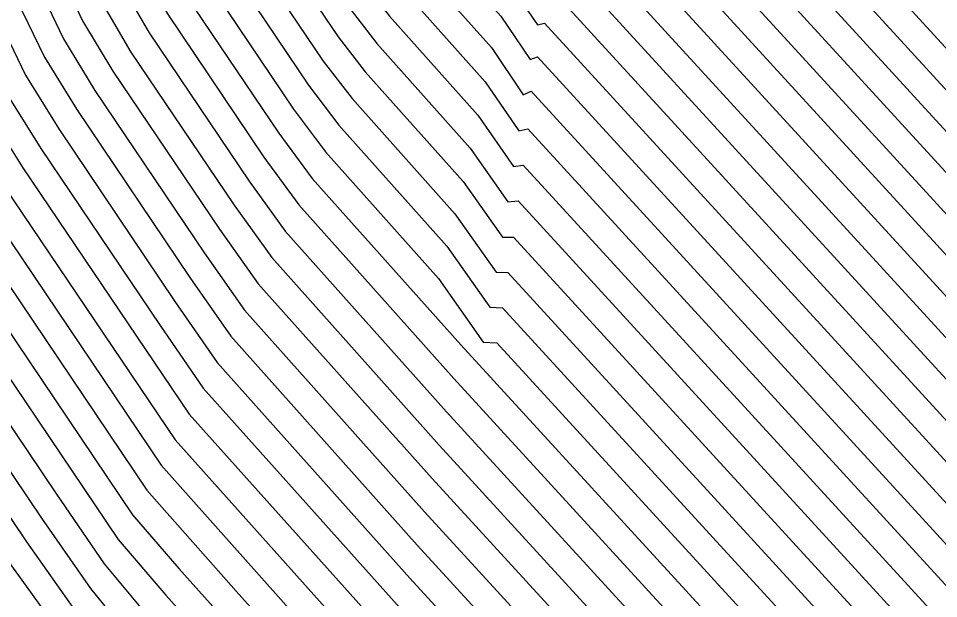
# Model space of a CAD drawing. Extents: x 2356077 to 2359823, y 225951 to 227822.
# Drawn here: x 2357195.44 to 2357201.2, y 226674.55 to 226678.18 of the extents above; entities that cross this region are included whole.
import ezdxf

# ---------------------------------------------------------------- set-up
doc = ezdxf.new("R2010")
doc.units = 0
for name, color, linetype in [('DTM Contours Major', 7, 'Continuous'), ('DTM Contours Minor', 7, 'Continuous'), ('Exist DTM Breakline', 7, 'Continuous')]:
    doc.layers.add(name, color=color, linetype=linetype)

msp = doc.modelspace()

# ---------------------------------------------------------------- linework, layer by layer
at = {"layer": 'DTM Contours Major'}
for points in [[(2357200.0996, 226690.8177), (2357196.5952, 226682.0612), (2357196.4582, 226681.2898), (2357196.6873, 226680.6134), (2357196.737, 226680.574), (2357196.7829, 226680.3641), (2357196.825, 226680.2773), (2357196.8815, 226680.0612), (2357196.9479, 226679.8464), (2357197.0237, 226679.6343), (2357197.1401, 226679.3814), (2357197.7028, 226678.5462), (2357197.8452, 226678.3655), (2357198.3655, 226677.7824), (2357198.5759, 226677.4749), (2357198.6318, 226677.4887), (2357205.3069, 226670.1965), (2357205.3767, 226670.089), (2357205.6776, 226669.8073)], [(2357198.837, 226689.799), (2357196.1779, 226683.1544), (2357196.0236, 226682.3589), (2357195.6385, 226681.2302), (2357195.9597, 226680.2817), (2357196.0289, 226680.108), (2357196.266, 226679.6184), (2357196.347, 226679.3862), (2357196.4361, 226679.1492), (2357196.569, 226678.8414), (2357196.721, 226678.5618), (2357197.26, 226677.7617), (2357197.4494, 226677.5103), (2357198.1251, 226676.7531), (2357198.3941, 226676.3708), (2357198.4734, 226676.3679), (2357204.2912, 226670.0122), (2357204.4296, 226669.8385)], [(2357197.0541, 226687.4801), (2357195.6379, 226683.9413), (2357195.4289, 226683.1874), (2357194.8876, 226681.6565), (2357194.8142, 226681.1842), (2357195.218, 226679.9917), (2357195.3074, 226679.7848), (2357195.503, 226679.3808), (2357195.6071, 226679.1483), (2357195.7022, 226678.8824), (2357195.809, 226678.6197), (2357195.9667, 226678.2781), (2357196.1491, 226677.9689), (2357196.7952, 226677.0099), (2357197.0297, 226676.6819), (2357198.0786, 226675.5066), (2357203.2955, 226669.8062)], [(2357199.7514, 226687.4013), (2357197.7722, 226682.4559), (2357197.3247, 226681.2115), (2357197.4734, 226680.7723), (2357197.599, 226680.5735), (2357197.5975, 226680.4951), (2357197.7222, 226680.2377), (2357198.1041, 226679.6576), (2357198.0931, 226679.5845), (2357198.0923, 226679.5078), (2357198.1016, 226679.4268), (2357198.0369, 226679.492), (2357198.0839, 226679.4222), (2357198.2134, 226679.1728), (2357198.2899, 226679.1659), (2357198.6343, 226678.78), (2357198.7769, 226678.5784), (2357198.8173, 226678.5798), (2357206.1839, 226670.5321), (2357206.4116, 226670.2433), (2357207.2602, 226669.4877)], [(2357195.8319, 226686.5623), (2357194.666, 226683.6489), (2357194.4746, 226682.7606), (2357193.9823, 226681.5304), (2357193.9887, 226681.1414), (2357194.4748, 226679.7059), (2357194.5857, 226679.4618), (2357194.8289, 226678.9596), (2357195.0568, 226678.3759), (2357195.1842, 226678.0861), (2357195.37, 226677.7087), (2357195.5844, 226677.3653), (2357196.3321, 226676.2556), (2357196.6011, 226675.8634), (2357198.1004, 226674.1878), (2357202.3461, 226669.5525)], [(2357194.6088, 226685.6421), (2357193.9426, 226683.9775), (2357193.703, 226683.3253), (2357193.4756, 226682.4004), (2357193.107, 226681.4795), (2357193.1634, 226681.0984), (2357193.7322, 226679.4186), (2357194.01, 226678.8376), (2357194.1542, 226678.5166), (2357194.2785, 226678.1921), (2357194.4158, 226677.8711), (2357194.5658, 226677.5525), (2357194.7817, 226677.1371), (2357195.0261, 226676.7523), (2357196.1589, 226675.071), (2357196.4486, 226674.7356), (2357197.8922, 226673.1215), (2357200.9577, 226669.7726)], [(2357199.5081, 226684.833), (2357199.1281, 226684.1179), (2357198.167, 226681.7165), (2357198.1967, 226681.7654), (2357198.2396, 226681.8966), (2357198.1486, 226681.2586), (2357198.2053, 226681.0912), (2357198.2362, 226681.0643), (2357198.2519, 226680.9569), (2357198.3239, 226680.8082), (2357198.3867, 226680.6996), (2357198.4982, 226680.3949), (2357198.5714, 226680.2194), (2357198.6438, 226680.0612), (2357198.6696, 226680.0193), (2357198.7128, 226679.9907), (2357198.8012, 226679.8916), (2357198.929, 226679.6763), (2357198.9914, 226679.6834), (2357207.3489, 226670.5533), (2357207.3713, 226670.4603), (2357207.6647, 226670.2245), (2357208.1361, 226669.8017)], [(2357193.3849, 226684.72), (2357192.8718, 226683.4379), (2357192.7195, 226682.9306), (2357192.5213, 226682.1522), (2357192.2416, 226681.4531), (2357192.3389, 226681.0527), (2357192.9921, 226679.1264), (2357193.3283, 226678.432), (2357193.4704, 226678.0716), (2357193.6181, 226677.7182), (2357193.779, 226677.3675), (2357193.9528, 226677.0188), (2357194.2001, 226676.5631), (2357194.4729, 226676.1317), (2357195.402, 226674.7526), (2357195.7238, 226674.3023), (2357196.0278, 226673.9135), (2357197.0071, 226672.811), (2357197.6616, 226672.0796), (2357199.6932, 226669.8602)]]:
    msp.add_lwpolyline(points, dxfattribs=at)
at = {"layer": 'DTM Contours Minor'}
for points in [[(2357200.2282, 226690.7118), (2357196.7075, 226681.9147), (2357196.8143, 226682.1291), (2357196.6659, 226681.1727), (2357196.8317, 226680.6828), (2357196.8729, 226680.649), (2357196.9153, 226680.4532), (2357196.9473, 226680.3688), (2357197.0005, 226680.1519), (2357197.0631, 226679.9388), (2357197.1352, 226679.7287), (2357197.2526, 226679.5027), (2357197.7844, 226678.7134), (2357197.918, 226678.5437), (2357198.4052, 226677.9977), (2357198.6032, 226677.7008), (2357198.6542, 226677.723), (2357205.5202, 226670.2222), (2357205.5764, 226670.1264), (2357205.8699, 226669.8548)], [(2357199.8597, 226690.6455), (2357196.5444, 226682.3614), (2357196.2943, 226681.2778), (2357196.5423, 226680.5456), (2357196.6003, 226680.5046), (2357196.648, 226680.28), (2357196.6992, 226680.1743), (2357196.7577, 226679.9714), (2357196.8269, 226679.7525), (2357196.9058, 226679.5363), (2357197.0246, 226679.2645), (2357197.616, 226678.3867), (2357197.7677, 226678.1925), (2357198.3201, 226677.5736), (2357198.5427, 226677.2519), (2357198.6032, 226677.2612), (2357205.0996, 226670.1642), (2357205.1817, 226670.0453), (2357205.4981, 226669.7483)], [(2357199.6094, 226690.4474), (2357196.6554, 226683.066), (2357196.4786, 226682.5615), (2357196.1303, 226681.2662), (2357196.4522, 226680.3217), (2357196.5696, 226680.0794), (2357196.7034, 226679.6564), (2357196.7852, 226679.4358), (2357196.9076, 226679.1497), (2357197.527, 226678.2305), (2357197.6883, 226678.0218), (2357198.2724, 226677.3673), (2357198.5071, 226677.0303), (2357198.5722, 226677.0362), (2357204.8941, 226670.1299), (2357204.9891, 226669.9987), (2357205.3235, 226669.6851)], [(2357200.2544, 226690.3499), (2357197.4358, 226683.3071), (2357197.256, 226682.6181), (2357196.7987, 226681.2766), (2357197.054, 226680.5296), (2357197.218, 226680.1909), (2357197.2847, 226680.0246), (2357197.3455, 226679.8255), (2357197.4394, 226679.5664), (2357197.5391, 226679.3658), (2357197.8981, 226678.8331), (2357198.1234, 226678.5732), (2357198.4627, 226678.193), (2357198.6462, 226677.9211), (2357198.6929, 226677.9395), (2357205.7265, 226670.2556), (2357205.7727, 226670.169), (2357206.0531, 226669.9104), (2357207.097, 226668.9742)], [(2357199.3507, 226690.2282), (2357196.4935, 226683.0887), (2357196.3707, 226682.552), (2357195.9674, 226681.2511), (2357196.2547, 226680.4026), (2357196.3159, 226680.2405), (2357196.5262, 226679.8063), (2357196.6004, 226679.5827), (2357196.6836, 226679.356), (2357196.8081, 226679.0614), (2357196.9495, 226678.7992), (2357197.4449, 226678.0639), (2357197.6144, 226677.8449), (2357198.2273, 226677.1581), (2357198.473, 226676.8087), (2357198.5427, 226676.8098), (2357204.6947, 226670.089), (2357204.8014, 226669.9455), (2357205.1624, 226669.6096)], [(2357199.0943, 226690.0147), (2357196.331, 226683.1099), (2357196.2309, 226682.5227), (2357195.803, 226681.2404), (2357196.1074, 226680.3415), (2357196.1726, 226680.1738), (2357196.3965, 226679.7115), (2357196.4744, 226679.4851), (2357196.5604, 226679.2533), (2357196.689, 226678.9521), (2357196.8355, 226678.68), (2357197.3527, 226677.9124), (2357197.5323, 226677.6772), (2357198.1765, 226676.9553), (2357198.4339, 226676.5895), (2357198.5083, 226676.5885), (2357204.4927, 226670.0509), (2357204.6142, 226669.8932), (2357204.9959, 226669.539)], [(2357198.5792, 226689.582), (2357196.0417, 226683.2414), (2357195.7266, 226682.0439), (2357195.4738, 226681.2205), (2357195.8116, 226680.2228), (2357195.8848, 226680.0429), (2357196.1351, 226679.526), (2357196.2188, 226679.2863), (2357196.311, 226679.0442), (2357196.4486, 226678.7297), (2357196.6062, 226678.4437), (2357197.167, 226677.6113), (2357197.3661, 226677.3439), (2357198.0732, 226676.5515), (2357198.3537, 226676.1527), (2357198.4381, 226676.1478), (2357204.0904, 226669.9729), (2357204.2482, 226669.7811)], [(2357198.3175, 226689.3611), (2357196.2265, 226684.1305), (2357195.9228, 226683.3529), (2357195.4893, 226681.8781), (2357195.309, 226681.2111), (2357195.6634, 226680.1645), (2357195.7406, 226679.9781), (2357196.0042, 226679.4337), (2357196.09, 226679.1858), (2357196.1857, 226678.9386), (2357196.328, 226678.6174), (2357196.4915, 226678.3256), (2357197.074, 226677.4611), (2357197.2825, 226677.1779), (2357198.2132, 226676.1349), (2357203.8902, 226669.9328), (2357204.0708, 226669.7203)], [(2357197.5427, 226687.8466), (2357196.03, 226684.0666), (2357195.761, 226683.2989), (2357195.2774, 226681.7759), (2357195.1441, 226681.2019), (2357195.515, 226680.1066), (2357195.5962, 226679.9136), (2357195.8729, 226679.3403), (2357195.9608, 226679.0849), (2357196.0601, 226678.8325), (2357196.2074, 226678.5046), (2357196.3771, 226678.2071), (2357196.981, 226677.3109), (2357197.1985, 226677.0122), (2357198.1687, 226675.925), (2357203.6909, 226669.8918), (2357203.8984, 226669.6553)], [(2357199.9035, 226687.7645), (2357197.4206, 226681.5601), (2357197.4515, 226681.5624), (2357197.4781, 226681.574), (2357197.4889, 226681.2226), (2357197.5668, 226680.9924), (2357197.5945, 226680.9701), (2357197.623, 226680.9268), (2357197.6668, 226680.7146), (2357197.7516, 226680.5396), (2357197.9025, 226680.1382), (2357198.005, 226679.9016), (2357198.1194, 226679.6641), (2357198.3147, 226679.3652), (2357198.3677, 226679.3385), (2357198.6063, 226679.0711), (2357198.7826, 226678.7881), (2357198.8521, 226678.8005), (2357206.5352, 226670.4071), (2357206.5889, 226670.2719), (2357206.994, 226669.9463), (2357207.6101, 226669.3937)], [(2357197.2984, 226687.6633), (2357195.8337, 226684.0035), (2357195.5963, 226683.2437), (2357195.0786, 226681.7066), (2357194.9792, 226681.193), (2357195.3665, 226680.049), (2357195.4518, 226679.8491), (2357195.6387, 226679.4632), (2357195.7401, 226679.2443), (2357195.8315, 226678.9837), (2357195.9345, 226678.7262), (2357196.0869, 226678.3915), (2357196.2629, 226678.0882), (2357196.888, 226677.1605), (2357197.1143, 226676.8469), (2357198.1238, 226675.7156), (2357203.7323, 226669.5852)], [(2357205.3567, 226687.5626), (2357199.6689, 226683.672), (2357199.609, 226683.6079), (2357199.3886, 226683.2238), (2357199.2129, 226682.839), (2357199.0833, 226682.4519), (2357198.9438, 226681.9656), (2357198.717, 226681.3989), (2357198.7197, 226681.3395), (2357198.6588, 226681.2402), (2357198.6862, 226681.1595), (2357198.7469, 226681.1117), (2357198.7259, 226681.0661), (2357198.8215, 226680.9808), (2357198.8284, 226680.9269), (2357198.8576, 226680.8578), (2357199.1344, 226680.5303), (2357199.2091, 226680.3026), (2357199.2419, 226680.1841), (2357199.1558, 226680.259), (2357199.0966, 226680.2935), (2357200.402, 226678.9211), (2357207.9911, 226670.6279)], [(2357196.8097, 226687.2967), (2357195.4424, 226683.8801), (2357195.2593, 226683.1304), (2357194.7015, 226681.6187), (2357194.6491, 226681.1755), (2357195.0694, 226679.9344), (2357195.1629, 226679.7204), (2357195.3676, 226679.2979), (2357195.474, 226679.0522), (2357195.5729, 226678.7811), (2357195.6836, 226678.513), (2357195.8467, 226678.1645), (2357196.0356, 226677.849), (2357196.7024, 226676.8593), (2357196.9449, 226676.5172), (2357198.0329, 226675.298), (2357203.0999, 226669.7611)], [(2357196.5653, 226687.1132), (2357195.2474, 226683.8202), (2357195.0875, 226683.0727), (2357194.5187, 226681.5892), (2357194.484, 226681.1669), (2357194.9207, 226679.8773), (2357195.0185, 226679.6559), (2357195.2324, 226679.2144), (2357195.3408, 226678.9562), (2357195.4436, 226678.6798), (2357195.5584, 226678.4063), (2357195.727, 226678.0507), (2357195.9223, 226677.7287), (2357196.6098, 226676.7085), (2357196.8596, 226676.353), (2357197.9868, 226675.0899), (2357202.906, 226669.7142)], [(2357196.3209, 226686.9296), (2357195.0531, 226683.7618), (2357194.9138, 226683.0144), (2357194.3383, 226681.5656), (2357194.319, 226681.1584), (2357194.7721, 226679.8202), (2357194.8742, 226679.5914), (2357195.0975, 226679.1303), (2357195.2077, 226678.8603), (2357195.3145, 226678.5785), (2357195.4334, 226678.2996), (2357195.6077, 226677.9368), (2357195.8094, 226677.608), (2357196.5171, 226676.5576), (2357196.774, 226676.1892), (2357197.9402, 226674.8823), (2357202.7141, 226669.6651)], [(2357199.0213, 226686.8416), (2357197.6513, 226683.4184), (2357197.4154, 226682.4886), (2357196.9666, 226681.2769), (2357197.2046, 226680.5812), (2357197.4321, 226680.1114), (2357197.5838, 226679.6812), (2357197.6876, 226679.4364), (2357197.8884, 226679.1358), (2357198.0371, 226678.8631), (2357198.1071, 226678.8512), (2357198.5232, 226678.385), (2357198.693, 226678.1388), (2357198.7368, 226678.1503), (2357205.9187, 226670.3043), (2357205.9622, 226670.2236), (2357206.2065, 226669.9927), (2357207.2138, 226669.0894)], [(2357196.0763, 226686.7458), (2357194.8597, 226683.7058), (2357194.6914, 226682.875), (2357194.1595, 226681.546), (2357194.1539, 226681.1498), (2357194.6235, 226679.763), (2357194.7299, 226679.5267), (2357194.9629, 226679.0455), (2357195.1855, 226678.4773), (2357195.3087, 226678.1929), (2357195.4886, 226677.8229), (2357195.6967, 226677.4869), (2357196.4246, 226676.4067), (2357196.6878, 226676.026), (2357197.8931, 226674.6753), (2357202.5245, 226669.6135)], [(2357195.5874, 226686.3785), (2357194.4735, 226683.5951), (2357194.2663, 226682.6673), (2357193.8059, 226681.5169), (2357193.8236, 226681.1329), (2357194.3262, 226679.6486), (2357194.4417, 226679.3967), (2357194.6954, 226678.8728), (2357194.8088, 226678.5731), (2357194.9282, 226678.2748), (2357195.06, 226677.9793), (2357195.2517, 226677.5945), (2357195.4723, 226677.2434), (2357196.5137, 226675.7017), (2357198.0602, 226673.973), (2357201.5898, 226670.1171), (2357202.1876, 226669.4757)], [(2357199.4829, 226686.2862), (2357197.6265, 226681.6476), (2357197.6594, 226681.6667), (2357197.6914, 226681.7186), (2357197.6607, 226681.2112), (2357197.7358, 226680.9894), (2357197.7672, 226680.9662), (2357197.7997, 226680.923), (2357197.8306, 226680.739), (2357197.9227, 226680.5488), (2357198.0619, 226680.1817), (2357198.1547, 226679.9658), (2357198.2589, 226679.7481), (2357198.3553, 226679.5767), (2357198.4119, 226679.5225), (2357198.4554, 226679.4999), (2357198.6681, 226679.2615), (2357198.8259, 226679.0108), (2357198.8888, 226679.0192), (2357206.7269, 226670.4564), (2357206.7769, 226670.3325), (2357207.1366, 226670.0383), (2357207.7262, 226669.5095)], [(2357195.3428, 226686.1945), (2357194.282, 226683.5438), (2357194.064, 226682.589), (2357193.6303, 226681.5054), (2357193.6585, 226681.1243), (2357194.1776, 226679.5913), (2357194.2977, 226679.3313), (2357194.5624, 226678.7848), (2357194.676, 226678.4776), (2357194.7998, 226678.1737), (2357194.9361, 226677.8726), (2357195.1338, 226677.4803), (2357195.3604, 226677.1211), (2357196.4253, 226675.5409), (2357198.0194, 226673.7588), (2357201.4292, 226670.0338), (2357202.0289, 226669.3987)], [(2357199.1112, 226686.229), (2357198.1823, 226684.0187), (2357197.8474, 226683.1117), (2357197.3351, 226681.791), (2357197.1376, 226681.2678), (2357197.3218, 226680.724), (2357197.3612, 226680.6205), (2357197.5882, 226680.1518), (2357197.732, 226679.7509), (2357197.8281, 226679.5235), (2357197.9065, 226679.3972), (2357198.0037, 226679.2529), (2357198.1349, 226679.0273), (2357198.1956, 226679.0118), (2357198.5792, 226678.5819), (2357198.7355, 226678.3579), (2357198.7765, 226678.3657), (2357206.1082, 226670.3561), (2357206.1999, 226670.1891), (2357206.6249, 226669.8374)], [(2357195.0982, 226686.0105), (2357194.0906, 226683.484), (2357193.8655, 226682.5202), (2357193.4554, 226681.4956), (2357193.4935, 226681.1158), (2357194.0291, 226679.5339), (2357194.2865, 226678.9918), (2357194.428, 226678.6955), (2357194.5434, 226678.3823), (2357194.6716, 226678.0728), (2357194.8124, 226677.7659), (2357195.0161, 226677.366), (2357195.2488, 226676.9985), (2357196.3371, 226675.3832), (2357197.6995, 226673.8534), (2357201.2702, 226669.9487), (2357201.8699, 226669.3216)], [(2357194.8535, 226685.8264), (2357194.1568, 226684.0856), (2357193.8973, 226683.4047), (2357193.6696, 226682.4579), (2357193.281, 226681.487), (2357193.3284, 226681.1071), (2357193.8806, 226679.4763), (2357194.148, 226678.9151), (2357194.291, 226678.6059), (2357194.4109, 226678.2872), (2357194.5436, 226677.9719), (2357194.689, 226677.6592), (2357194.8988, 226677.2516), (2357195.1373, 226676.8755), (2357196.2483, 226675.2266), (2357196.808, 226674.5926), (2357197.9354, 226673.3331), (2357201.1129, 226669.8618)], [(2357194.3641, 226685.4578), (2357193.7284, 226683.8694), (2357193.5079, 226683.246), (2357193.283, 226682.3464), (2357192.9334, 226681.4729), (2357192.9984, 226681.0895), (2357193.5838, 226679.3606), (2357193.8724, 226678.7591), (2357194.0173, 226678.4273), (2357194.1463, 226678.0972), (2357194.2882, 226677.7703), (2357194.4429, 226677.4458), (2357194.665, 226677.0225), (2357194.9151, 226676.6288), (2357196.0687, 226674.9165), (2357196.3663, 226674.5681), (2357197.8481, 226672.9109), (2357200.8046, 226669.6811)], [(2357194.1193, 226685.2734), (2357193.5142, 226683.7615), (2357193.3119, 226683.1668), (2357193.0914, 226682.295), (2357192.7601, 226681.467), (2357192.8334, 226681.0806), (2357193.4355, 226679.3024), (2357193.7353, 226678.6795), (2357193.8806, 226678.3382), (2357194.0141, 226678.0024), (2357194.1607, 226677.6696), (2357194.3201, 226677.3391), (2357194.5484, 226676.9079), (2357194.8042, 226676.5049), (2357195.6828, 226675.201), (2357195.9821, 226674.7636), (2357196.2829, 226674.4019), (2357197.803, 226672.7014), (2357200.654, 226669.5868)], [(2357193.8745, 226685.089), (2357193.3, 226683.6536), (2357193.1152, 226683.0878), (2357192.9008, 226682.2458), (2357192.587, 226681.4618), (2357192.6685, 226681.0715), (2357193.2873, 226679.244), (2357193.5988, 226678.5987), (2357193.882, 226677.9076), (2357194.0333, 226677.5689), (2357194.1975, 226677.2324), (2357194.4321, 226676.7931), (2357194.6936, 226676.3808), (2357195.5894, 226675.0512), (2357195.8958, 226674.6103), (2357196.1981, 226674.2371), (2357197.757, 226672.493), (2357200.5071, 226669.4907)], [(2357199.106, 226684.9172), (2357197.8102, 226681.6794), (2357197.8414, 226681.7077), (2357197.8754, 226681.784), (2357197.8238, 226681.2257), (2357197.8924, 226681.0231), (2357197.9235, 226680.9988), (2357197.9567, 226680.9567), (2357197.981, 226680.7911), (2357198.0728, 226680.6016), (2357198.2048, 226680.2587), (2357198.2906, 226680.0573), (2357198.387, 226679.8537), (2357198.4617, 226679.7238), (2357198.5059, 226679.6823), (2357198.5416, 226679.6631), (2357198.7287, 226679.4534), (2357198.8678, 226679.2337), (2357198.9237, 226679.2399), (2357206.9282, 226670.4952), (2357206.9699, 226670.3826), (2357207.3004, 226670.1114), (2357207.8587, 226669.6106)], [(2357193.6297, 226684.9045), (2357193.0859, 226683.5457), (2357192.9177, 226683.009), (2357192.7108, 226682.1983), (2357192.4142, 226681.4572), (2357192.5037, 226681.0622), (2357193.1392, 226679.1852), (2357193.4631, 226678.5163), (2357193.75, 226677.8129), (2357193.9061, 226677.4682), (2357194.0751, 226677.1256), (2357194.316, 226676.6782), (2357194.5831, 226676.2564), (2357195.4958, 226674.9017), (2357195.8097, 226674.4565), (2357196.1117, 226674.0741), (2357197.7099, 226672.2857), (2357199.8237, 226669.9764), (2357200.3634, 226669.3967)], [(2357199.114, 226684.51), (2357197.9998, 226681.726), (2357198.0318, 226681.7727), (2357198.075, 226681.9043), (2357197.9873, 226681.2388), (2357198.0501, 226681.0535), (2357198.0816, 226681.0273), (2357198.1008, 226680.9063), (2357198.2289, 226680.6419), (2357198.3531, 226680.3173), (2357198.4328, 226680.1294), (2357198.5205, 226679.9428), (2357198.5662, 226679.8695), (2357198.5985, 226679.8418), (2357198.6268, 226679.8273), (2357198.7328, 226679.7086), (2357198.8839, 226679.4522), (2357198.958, 226679.4611), (2357207.1487, 226670.5132), (2357207.1747, 226670.4101), (2357207.5087, 226670.1445), (2357208.0177, 226669.688)], [(2357199.9124, 226684.4529), (2357199.5711, 226684.0283), (2357199.2788, 226683.6117), (2357198.9864, 226682.9093), (2357198.65, 226682.0689), (2357198.63, 226681.9973), (2357198.6092, 226681.7734), (2357198.6056, 226681.6613), (2357198.4941, 226681.2306), (2357198.5254, 226681.1381), (2357198.5641, 226681.1186), (2357198.5641, 226681.0376), (2357198.5916, 226680.9808), (2357198.6643, 226680.9048), (2357198.7016, 226680.8062), (2357198.5594, 226680.8733), (2357198.7422, 226680.602), (2357198.8768, 226680.4511), (2357199.0525, 226680.1342), (2357207.7518, 226670.6305)], [(2357199.5287, 226684.4209), (2357199.1671, 226683.7882), (2357198.3624, 226681.7775), (2357198.4002, 226681.8626), (2357198.4144, 226681.8409), (2357198.4102, 226681.7157), (2357198.3285, 226681.2235), (2357198.3638, 226681.1192), (2357198.3959, 226681.0943), (2357198.4062, 226681.0009), (2357198.4733, 226680.8624), (2357198.5409, 226680.7572), (2357198.5907, 226680.6324), (2357198.648, 226680.4733), (2357198.7719, 226680.1724), (2357198.7992, 226680.1536), (2357198.8328, 226680.116), (2357198.9551, 226679.9008), (2357199.0233, 226679.9073), (2357207.5422, 226670.6008), (2357207.5642, 226670.517), (2357207.8081, 226670.3158), (2357208.2535, 226669.9163), (2357208.3786, 226669.7736)]]:
    msp.add_lwpolyline(points, dxfattribs=at)
at = {"layer": 'Exist DTM Breakline'}
msp.add_spline([(2357185.7096, 226723.5614), (2357185.9998, 226706.0974), (2357189.2629, 226681.4721), (2357206.2071, 226660.2254), (2357233.2527, 226666.3801), (2357241.1587, 226659.2956), (2357238.9281, 226647.8315), (2357226.8631, 226640.5682)], degree=3, dxfattribs=at)

doc.saveas('drawing.dxf')
